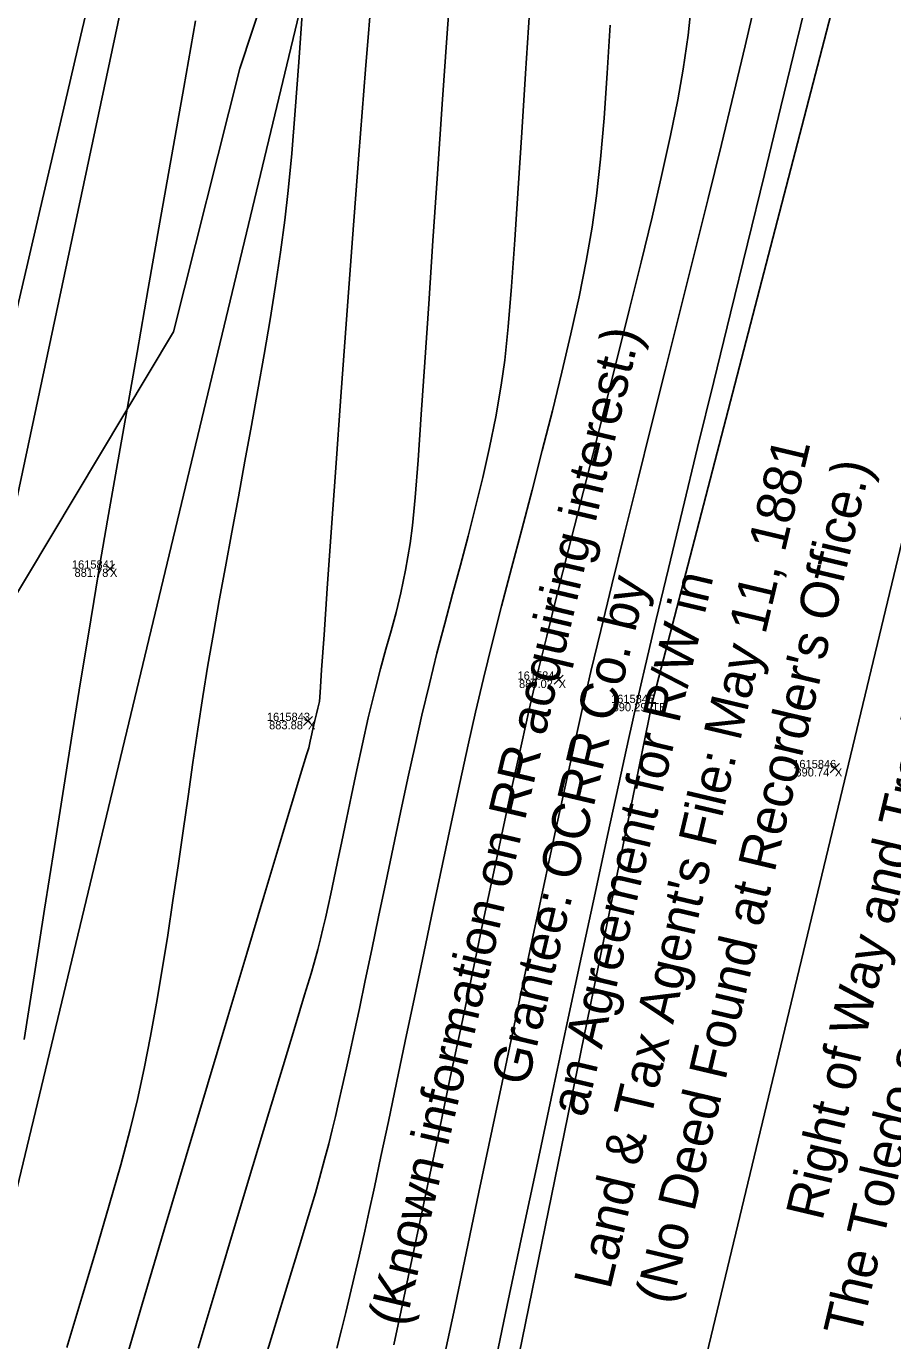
# Model space of a CAD drawing. Extents: x 1957117 to 1971063, y 701601 to 715861.
# Drawn here: x 1962995.6 to 1963032.2, y 704797.6 to 704853.2 of the extents above; entities that cross this region are included whole.
import ezdxf

# ---------------------------------------------------------------- set-up
doc = ezdxf.new("R2010")
doc.units = 0
for name, color, linetype in [('AP_X_Lights', 7, 'Continuous'), ('DT_X_Break_Line', 7, 'Continuous'), ('DT_X_Contour_Major', 7, 'Continuous'), ('DT_X_Contour_Minor', 7, 'Continuous'), ('GE_X_CL_20', 7, 'Continuous'), ('HY_X_Water_Edge', 7, 'Continuous'), ('PV_P_Drive', 7, 'Continuous'), ('PV_P_Shoulder', 7, 'Continuous'), ('RS_Raster1', 7, 'Continuous'), ('RW_X_Esmt_RR', 7, 'Continuous'), ('RW_X_Text', 7, 'Continuous'), ('SC_Scratch1', 7, 'Continuous'), ('SC_Shading5', 7, 'Continuous'), ('VG_X_Tree_Line_Rt', 7, 'Continuous')]:
    doc.layers.add(name, color=color, linetype=linetype)

msp = doc.modelspace()

# ---------------------------------------------------------------- linework, layer by layer
at = {"layer": 'AP_X_Lights'}
for p, q in [((1962998.911, 704830.048), (1962999.299, 704830.438)), ((1962998.911, 704830.438), (1962999.299, 704830.048)), ((1963017.886, 704825.35), (1963018.274, 704825.74)), ((1963017.886, 704825.74), (1963018.274, 704825.35)), ((1963007.289, 704823.604), (1963007.677, 704823.994)), ((1963007.289, 704823.994), (1963007.677, 704823.604)), ((1963029.57, 704821.608), (1963029.958, 704821.998)), ((1963029.57, 704821.998), (1963029.958, 704821.608))]:
    msp.add_line(p, q, dxfattribs=at)
at = {"layer": 'DT_X_Break_Line'}
for points in [[(1962854.549, 704243.654), (1962868.069, 704295.231), (1962879.669, 704344.313), (1962892.757, 704392.318), (1962905.964, 704443.142), (1962917.718, 704492.375), (1962926.962, 704538.336), (1962936.778, 704587.265), (1962949.215, 704630.669), (1962963.968, 704683.754), (1962972.038, 704733.348), (1962988.206, 704780.999), (1962994.689, 704830.943), (1963004.932, 704879.138), (1963021.822, 704927.498), (1963031.944, 704976.286), (1963045.21, 705027.355), (1963059.618, 705072.384), (1963067.267, 705121.949)], [(1963081.686, 705067.168), (1963070.617, 705018.992), (1963060.629, 704969.66), (1963044.793, 704921.859), (1963033.624, 704869.219), (1963022.038, 704824.561), (1963012.554, 704778.141), (1962998.858, 704727.004), (1962987.967, 704677.611), (1962975.675, 704626.305), (1962966.447, 704580.213), (1962950.262, 704533.092), (1962939.515, 704481.257), (1962926.044, 704436.037), (1962917.68, 704386.811), (1962906.11, 704337.415), (1962892.064, 704289.931), (1962881.011, 704234.451)]]:
    msp.add_lwpolyline(points, dxfattribs=at)
at = {"layer": 'DT_X_Contour_Major'}
for points in [[(1963013.593, 704855.922), (1963013.369, 704852.892), (1963013.156, 704849.882), (1963012.955, 704846.94), (1963012.765, 704844.111), (1963012.587, 704841.44), (1963012.423, 704838.973), (1963012.271, 704836.757), (1963012.133, 704834.837), (1963012.01, 704833.259), (1963011.901, 704832.069), (1963011.808, 704831.313), (1963011.606, 704830.179), (1963011.406, 704829.223), (1963011.204, 704828.387), (1963010.996, 704827.611), (1963010.779, 704826.837), (1963010.548, 704826.006), (1963010.3, 704825.057), (1963010.032, 704823.932), (1963009.786, 704822.832), (1963009.547, 704821.737), (1963009.319, 704820.668), (1963009.105, 704819.648), (1963008.907, 704818.698), (1963008.729, 704817.84), (1963008.574, 704817.096), (1963008.445, 704816.486), (1963008.345, 704816.034), (1963008.214, 704815.459), (1963008.108, 704815.003), (1963008.007, 704814.588), (1963007.892, 704814.134), (1963007.74, 704813.565), (1963007.611, 704813.122), (1963007.339, 704812.215), (1963006.939, 704810.895), (1963006.43, 704809.216), (1963005.828, 704807.229), (1963005.15, 704804.989), (1963004.413, 704802.547), (1963003.635, 704799.956), (1963002.831, 704797.269)], [(1963013.593, 704855.922), (1963013.369, 704852.892), (1963013.156, 704849.882), (1963012.955, 704846.94), (1963012.765, 704844.111), (1963012.587, 704841.44), (1963012.423, 704838.973), (1963012.271, 704836.757), (1963012.133, 704834.837), (1963012.01, 704833.259), (1963011.901, 704832.069), (1963011.808, 704831.313), (1963011.606, 704830.179), (1963011.406, 704829.223), (1963011.204, 704828.387), (1963010.996, 704827.611), (1963010.779, 704826.837), (1963010.548, 704826.006), (1963010.3, 704825.057), (1963010.032, 704823.932), (1963009.786, 704822.832), (1963009.547, 704821.737), (1963009.319, 704820.668), (1963009.105, 704819.648), (1963008.907, 704818.698), (1963008.729, 704817.84), (1963008.574, 704817.096), (1963008.445, 704816.486), (1963008.345, 704816.034), (1963008.214, 704815.459), (1963008.108, 704815.003), (1963008.007, 704814.588), (1963007.892, 704814.134), (1963007.74, 704813.565), (1963007.611, 704813.122), (1963007.339, 704812.215), (1963006.939, 704810.895), (1963006.43, 704809.216), (1963005.828, 704807.229), (1963005.15, 704804.989), (1963004.413, 704802.547), (1963003.635, 704799.956), (1963002.831, 704797.269)], [(1963028.793, 704855.156), (1963028.158, 704852.547), (1963027.483, 704849.782), (1963026.78, 704846.911), (1963026.064, 704843.984), (1963025.346, 704841.05), (1963024.64, 704838.16), (1963023.959, 704835.363), (1963023.315, 704832.71), (1963022.721, 704830.249), (1963022.191, 704828.032), (1963021.736, 704826.108), (1963021.371, 704824.526), (1963021.032, 704823.011), (1963020.62, 704821.138), (1963020.146, 704818.955), (1963019.619, 704816.512), (1963019.049, 704813.856), (1963018.447, 704811.036), (1963017.822, 704808.1), (1963017.184, 704805.098), (1963016.543, 704802.076), (1963015.91, 704799.085), (1963015.294, 704796.171)], [(1963028.793, 704855.156), (1963028.158, 704852.547), (1963027.483, 704849.782), (1963026.78, 704846.911), (1963026.064, 704843.984), (1963025.346, 704841.05), (1963024.64, 704838.16), (1963023.959, 704835.363), (1963023.315, 704832.71), (1963022.721, 704830.249), (1963022.191, 704828.032), (1963021.736, 704826.108), (1963021.371, 704824.526), (1963021.032, 704823.011), (1963020.62, 704821.138), (1963020.146, 704818.955), (1963019.619, 704816.512), (1963019.049, 704813.856), (1963018.447, 704811.036), (1963017.822, 704808.1), (1963017.184, 704805.098), (1963016.543, 704802.076), (1963015.91, 704799.085), (1963015.294, 704796.171)]]:
    msp.add_lwpolyline(points, dxfattribs=at)
at = {"layer": 'DT_X_Contour_Minor'}
for points in [[(1962995.037, 704840.649), (1962995.587, 704843.014), (1962996.156, 704845.451), (1962996.733, 704847.921), (1962997.308, 704850.386), (1962997.874, 704852.807), (1962998.419, 704855.147)], [(1962995.037, 704840.649), (1962995.587, 704843.014), (1962996.156, 704845.451), (1962996.733, 704847.921), (1962997.308, 704850.386), (1962997.874, 704852.807), (1962998.419, 704855.147)], [(1963010.212, 704854.946), (1963009.919, 704851.349), (1963009.636, 704847.75), (1963009.364, 704844.206), (1963009.109, 704840.778), (1963008.871, 704837.525), (1963008.654, 704834.506), (1963008.462, 704831.78), (1963008.296, 704829.407), (1963008.16, 704827.447), (1963008.057, 704825.957), (1963007.989, 704824.998), (1963007.96, 704824.628), (1963007.901, 704824.335), (1963007.838, 704824.105), (1963007.764, 704823.814), (1963007.685, 704823.449), (1963007.619, 704823.133), (1963007.578, 704822.942), (1963007.546, 704822.806), (1963007.511, 704822.67), (1963007.421, 704822.369), (1963007.168, 704821.534), (1963006.772, 704820.221), (1963006.248, 704818.484), (1963005.615, 704816.381), (1963004.889, 704813.965), (1963004.087, 704811.292), (1963003.227, 704808.417), (1963002.326, 704805.396), (1963001.401, 704802.284), (1963000.469, 704799.137), (1962999.548, 704796.01)], [(1963010.212, 704854.946), (1963009.919, 704851.349), (1963009.636, 704847.75), (1963009.364, 704844.206), (1963009.109, 704840.778), (1963008.871, 704837.525), (1963008.654, 704834.506), (1963008.462, 704831.78), (1963008.296, 704829.407), (1963008.16, 704827.447), (1963008.057, 704825.957), (1963007.989, 704824.998), (1963007.96, 704824.628), (1963007.901, 704824.335), (1963007.838, 704824.105), (1963007.764, 704823.814), (1963007.685, 704823.449), (1963007.619, 704823.133), (1963007.578, 704822.942), (1963007.546, 704822.806), (1963007.511, 704822.67), (1963007.421, 704822.369), (1963007.168, 704821.534), (1963006.772, 704820.221), (1963006.248, 704818.484), (1963005.615, 704816.381), (1963004.889, 704813.965), (1963004.087, 704811.292), (1963003.227, 704808.417), (1963002.326, 704805.396), (1963001.401, 704802.284), (1963000.469, 704799.137), (1962999.548, 704796.01)], [(1963007.245, 704853.894), (1963007.091, 704851.67), (1963006.94, 704849.623), (1963006.793, 704847.798), (1963006.648, 704846.238), (1963006.506, 704844.986), (1963006.319, 704843.627), (1963006.107, 704842.22), (1963005.874, 704840.774), (1963005.625, 704839.298), (1963005.362, 704837.801), (1963005.091, 704836.293), (1963004.813, 704834.782), (1963004.535, 704833.277), (1963004.258, 704831.787), (1963003.988, 704830.322), (1963003.727, 704828.89), (1963003.48, 704827.5), (1963003.251, 704826.162), (1963003.034, 704824.829), (1963002.823, 704823.453), (1963002.614, 704822.042), (1963002.406, 704820.604), (1963002.198, 704819.148), (1963001.986, 704817.68), (1963001.77, 704816.211), (1963001.548, 704814.746), (1963001.316, 704813.295), (1963001.075, 704811.865), (1963000.821, 704810.464), (1963000.553, 704809.101), (1963000.27, 704807.783), (1962999.963, 704806.528), (1962999.561, 704805.025), (1962999.076, 704803.314), (1962998.525, 704801.43), (1962997.92, 704799.412), (1962997.278, 704797.296)], [(1963007.245, 704853.894), (1963007.091, 704851.67), (1963006.94, 704849.623), (1963006.793, 704847.798), (1963006.648, 704846.238), (1963006.506, 704844.986), (1963006.319, 704843.627), (1963006.107, 704842.22), (1963005.874, 704840.774), (1963005.625, 704839.298), (1963005.362, 704837.801), (1963005.091, 704836.293), (1963004.813, 704834.782), (1963004.535, 704833.277), (1963004.258, 704831.787), (1963003.988, 704830.322), (1963003.727, 704828.89), (1963003.48, 704827.5), (1963003.251, 704826.162), (1963003.034, 704824.829), (1963002.823, 704823.453), (1963002.614, 704822.042), (1963002.406, 704820.604), (1963002.198, 704819.148), (1963001.986, 704817.68), (1963001.77, 704816.211), (1963001.548, 704814.746), (1963001.316, 704813.295), (1963001.075, 704811.865), (1963000.821, 704810.464), (1963000.553, 704809.101), (1963000.27, 704807.783), (1962999.963, 704806.528), (1962999.561, 704805.025), (1962999.076, 704803.314), (1962998.525, 704801.43), (1962997.92, 704799.412), (1962997.278, 704797.296)], [(1963023.715, 704854.318), (1963023.553, 704852.8), (1963023.351, 704851.369), (1963023.116, 704850.066), (1963022.812, 704848.57), (1963022.446, 704846.911), (1963022.03, 704845.115), (1963021.572, 704843.21), (1963021.083, 704841.225), (1963020.571, 704839.186), (1963020.047, 704837.122), (1963019.52, 704835.06), (1963018.999, 704833.028), (1963018.495, 704831.053), (1963018.017, 704829.165), (1963017.575, 704827.389), (1963017.178, 704825.755), (1963016.836, 704824.289), (1963016.519, 704822.876), (1963016.16, 704821.236), (1963015.764, 704819.406), (1963015.339, 704817.424), (1963014.893, 704815.326), (1963014.433, 704813.15), (1963013.966, 704810.934), (1963013.498, 704808.714), (1963013.039, 704806.528), (1963012.594, 704804.413), (1963012.172, 704802.407), (1963011.779, 704800.546), (1963011.423, 704798.869), (1963011.11, 704797.412)], [(1963023.715, 704854.318), (1963023.553, 704852.8), (1963023.351, 704851.369), (1963023.116, 704850.066), (1963022.812, 704848.57), (1963022.446, 704846.911), (1963022.03, 704845.115), (1963021.572, 704843.21), (1963021.083, 704841.225), (1963020.571, 704839.186), (1963020.047, 704837.122), (1963019.52, 704835.06), (1963018.999, 704833.028), (1963018.495, 704831.053), (1963018.017, 704829.165), (1963017.575, 704827.389), (1963017.178, 704825.755), (1963016.836, 704824.289), (1963016.519, 704822.876), (1963016.16, 704821.236), (1963015.764, 704819.406), (1963015.339, 704817.424), (1963014.893, 704815.326), (1963014.433, 704813.15), (1963013.966, 704810.934), (1963013.498, 704808.714), (1963013.039, 704806.528), (1963012.594, 704804.413), (1963012.172, 704802.407), (1963011.779, 704800.546), (1963011.423, 704798.869), (1963011.11, 704797.412)], [(1963026.386, 704854.168), (1963025.965, 704852.358), (1963025.487, 704850.353), (1963024.961, 704848.188), (1963024.399, 704845.901), (1963023.812, 704843.529), (1963023.209, 704841.108), (1963022.601, 704838.675), (1963021.999, 704836.268), (1963021.414, 704833.922), (1963020.855, 704831.675), (1963020.334, 704829.563), (1963019.862, 704827.623), (1963019.448, 704825.892), (1963019.103, 704824.407), (1963018.765, 704822.896), (1963018.369, 704821.09), (1963017.924, 704819.033), (1963017.439, 704816.77), (1963016.922, 704814.343), (1963016.382, 704811.797), (1963015.827, 704809.174), (1963015.267, 704806.52), (1963014.711, 704803.877), (1963014.166, 704801.29), (1963013.642, 704798.802), (1963013.146, 704796.456)], [(1963026.386, 704854.168), (1963025.965, 704852.358), (1963025.487, 704850.353), (1963024.961, 704848.188), (1963024.399, 704845.901), (1963023.812, 704843.529), (1963023.209, 704841.108), (1963022.601, 704838.675), (1963021.999, 704836.268), (1963021.414, 704833.922), (1963020.855, 704831.675), (1963020.334, 704829.563), (1963019.862, 704827.623), (1963019.448, 704825.892), (1963019.103, 704824.407), (1963018.765, 704822.896), (1963018.369, 704821.09), (1963017.924, 704819.033), (1963017.439, 704816.77), (1963016.922, 704814.343), (1963016.382, 704811.797), (1963015.827, 704809.174), (1963015.267, 704806.52), (1963014.711, 704803.877), (1963014.166, 704801.29), (1963013.642, 704798.802), (1963013.146, 704796.456)], [(1963002.723, 704853.416), (1963002.227, 704850.599), (1963001.724, 704847.744), (1963001.221, 704844.894), (1963000.727, 704842.095), (1963000.25, 704839.391), (1962999.799, 704836.826), (1962999.382, 704834.446), (1962999.007, 704832.295), (1962998.683, 704830.418), (1962998.419, 704828.86), (1962998.163, 704827.309), (1962997.863, 704825.453), (1962997.525, 704823.335), (1962997.155, 704820.998), (1962996.759, 704818.485), (1962996.343, 704815.84), (1962995.914, 704813.105), (1962995.477, 704810.325)], [(1963002.723, 704853.416), (1963002.227, 704850.599), (1963001.724, 704847.744), (1963001.221, 704844.894), (1963000.727, 704842.095), (1963000.25, 704839.391), (1962999.799, 704836.826), (1962999.382, 704834.446), (1962999.007, 704832.295), (1962998.683, 704830.418), (1962998.419, 704828.86), (1962998.163, 704827.309), (1962997.863, 704825.453), (1962997.525, 704823.335), (1962997.155, 704820.998), (1962996.759, 704818.485), (1962996.343, 704815.84), (1962995.914, 704813.105), (1962995.477, 704810.325)], [(1963016.846, 704853.78), (1963016.681, 704851.191), (1963016.524, 704848.694), (1963016.373, 704846.332), (1963016.226, 704844.145), (1963016.082, 704842.177), (1963015.94, 704840.468), (1963015.798, 704839.062), (1963015.655, 704837.999), (1963015.419, 704836.664), (1963015.157, 704835.368), (1963014.872, 704834.1), (1963014.57, 704832.854), (1963014.254, 704831.622), (1963013.928, 704830.394), (1963013.597, 704829.163), (1963013.264, 704827.922), (1963012.935, 704826.662), (1963012.612, 704825.374), (1963012.3, 704824.051), (1963012.011, 704822.763), (1963011.709, 704821.38), (1963011.397, 704819.934), (1963011.083, 704818.455), (1963010.77, 704816.974), (1963010.466, 704815.521), (1963010.175, 704814.128), (1963009.902, 704812.825), (1963009.655, 704811.642), (1963009.437, 704810.611), (1963009.254, 704809.762), (1963009.113, 704809.125), (1963008.928, 704808.32), (1963008.774, 704807.652), (1963008.637, 704807.065), (1963008.502, 704806.506), (1963008.355, 704805.921), (1963008.182, 704805.257), (1963007.969, 704804.459), (1963007.795, 704803.847), (1963007.503, 704802.867), (1963007.109, 704801.565), (1963006.63, 704799.989), (1963006.081, 704798.185), (1963005.478, 704796.2)], [(1963016.846, 704853.78), (1963016.681, 704851.191), (1963016.524, 704848.694), (1963016.373, 704846.332), (1963016.226, 704844.145), (1963016.082, 704842.177), (1963015.94, 704840.468), (1963015.798, 704839.062), (1963015.655, 704837.999), (1963015.419, 704836.664), (1963015.157, 704835.368), (1963014.872, 704834.1), (1963014.57, 704832.854), (1963014.254, 704831.622), (1963013.928, 704830.394), (1963013.597, 704829.163), (1963013.264, 704827.922), (1963012.935, 704826.662), (1963012.612, 704825.374), (1963012.3, 704824.051), (1963012.011, 704822.763), (1963011.709, 704821.38), (1963011.397, 704819.934), (1963011.083, 704818.455), (1963010.77, 704816.974), (1963010.466, 704815.521), (1963010.175, 704814.128), (1963009.902, 704812.825), (1963009.655, 704811.642), (1963009.437, 704810.611), (1963009.254, 704809.762), (1963009.113, 704809.125), (1963008.928, 704808.32), (1963008.774, 704807.652), (1963008.637, 704807.065), (1963008.502, 704806.506), (1963008.355, 704805.921), (1963008.182, 704805.257), (1963007.969, 704804.459), (1963007.795, 704803.847), (1963007.503, 704802.867), (1963007.109, 704801.565), (1963006.63, 704799.989), (1963006.081, 704798.185), (1963005.478, 704796.2)], [(1963020.262, 704853.225), (1963020.135, 704851.201), (1963020, 704849.303), (1963019.853, 704847.562), (1963019.688, 704846.012), (1963019.503, 704844.684), (1963019.248, 704843.251), (1963018.944, 704841.744), (1963018.598, 704840.175), (1963018.219, 704838.56), (1963017.814, 704836.912), (1963017.39, 704835.243), (1963016.956, 704833.569), (1963016.519, 704831.903), (1963016.088, 704830.258), (1963015.669, 704828.649), (1963015.271, 704827.088), (1963014.901, 704825.591), (1963014.568, 704824.17), (1963014.259, 704822.79), (1963013.918, 704821.234), (1963013.552, 704819.539), (1963013.168, 704817.741), (1963012.773, 704815.877), (1963012.374, 704813.985), (1963011.978, 704812.101), (1963011.592, 704810.261), (1963011.224, 704808.502), (1963010.879, 704806.862), (1963010.565, 704805.376), (1963010.289, 704804.082), (1963010.059, 704803.017), (1963009.88, 704802.217), (1963009.64, 704801.168), (1963009.436, 704800.281), (1963009.254, 704799.501), (1963009.081, 704798.775), (1963008.903, 704798.05), (1963008.706, 704797.274)], [(1963020.262, 704853.225), (1963020.135, 704851.201), (1963020, 704849.303), (1963019.853, 704847.562), (1963019.688, 704846.012), (1963019.503, 704844.684), (1963019.248, 704843.251), (1963018.944, 704841.744), (1963018.598, 704840.175), (1963018.219, 704838.56), (1963017.814, 704836.912), (1963017.39, 704835.243), (1963016.956, 704833.569), (1963016.519, 704831.903), (1963016.088, 704830.258), (1963015.669, 704828.649), (1963015.271, 704827.088), (1963014.901, 704825.591), (1963014.568, 704824.17), (1963014.259, 704822.79), (1963013.918, 704821.234), (1963013.552, 704819.539), (1963013.168, 704817.741), (1963012.773, 704815.877), (1963012.374, 704813.985), (1963011.978, 704812.101), (1963011.592, 704810.261), (1963011.224, 704808.502), (1963010.879, 704806.862), (1963010.565, 704805.376), (1963010.289, 704804.082), (1963010.059, 704803.017), (1963009.88, 704802.217), (1963009.64, 704801.168), (1963009.436, 704800.281), (1963009.254, 704799.501), (1963009.081, 704798.775), (1963008.903, 704798.05), (1963008.706, 704797.274)]]:
    msp.add_lwpolyline(points, dxfattribs=at)
at = {"layer": 'GE_X_CL_20'}
msp.add_lwpolyline([(1963418.3, 706437.397), (1962895.621, 704261.062)], dxfattribs=at)
at = {"layer": 'HY_X_Water_Edge'}
msp.add_spline([(1963191.723, 701994.048), (1963062.047, 702441.167), (1962863.491, 703169.356), (1962827.53, 703438.691), (1962823.213, 703537.412), (1962817.962, 703593.874), (1962817.97, 703697.316), (1962828.582, 703804.235), (1962836.461, 703844.734), (1962850.687, 703896.004), (1962867.251, 703938.846), (1962873.848, 703992.355), (1962884.135, 704091.371), (1962891.241, 704140.854), (1962897.382, 704180.529), (1962905.467, 704230.979), (1962943.949, 704328.022), (1962948.537, 704378.842), (1962964.114, 704426.264), (1963004.885, 704570.73), (1963042.054, 704716.522), (1963062.038, 704814.417), (1963072.171, 704860.237), (1963090.023, 704956.798), (1963107.066, 705031.783), (1963133.773, 705105.742), (1963148.685, 705206.74), (1963175.48, 705301.059), (1963191.635, 705353.417), (1963210.988, 705447.286), (1963219.532, 705497.27), (1963230.124, 705549.475), (1963251.052, 705591.159), (1963275.289, 705693.429), (1963292.982, 705784.032), (1963302.841, 705839.645), (1963335.126, 705936.766), (1963359.752, 706046.75), (1963389.133, 706177.299), (1963417.827, 706273.456), (1963475.868, 706451.902), (1963533.782, 706640.53), (1963553.86, 706696.984), (1963580.184, 706715.425), (1963609.172, 706718.73), (1963617.062, 706714.691), (1963619.447, 706694.678), (1963564.282, 706533.07), (1963531.853, 706395.229), (1963434.4, 706006.96), (1963354.09, 705679.186), (1963237.513, 705206.07), (1963167.369, 704892.962), (1963059.145, 704434.176), (1962907.914, 703908.742), (1962877.458, 703703.326), (1962898.357, 703412.121), (1962942.65, 703052.267), (1963048.963, 702674.866), (1963191.468, 702189.666), (1963245.396, 702019.832)], degree=3, dxfattribs=at)
at = {"layer": 'PV_P_Drive'}
for p, q in [((1963021.892, 704824.561), (1963022.184, 704824.561)), ((1963022.038, 704824.707), (1963022.038, 704824.415)), ((1963022.038, 704824.561), (1963022.038, 704824.561))]:
    msp.add_line(p, q, dxfattribs=at)
at = {"layer": 'RW_X_Esmt_RR'}
msp.add_lwpolyline([(1962866.45, 704268.068), (1963123.345, 705337.727), (1963135.496, 705336.937), (1963400.797, 706441.601)], dxfattribs=at)
at = {"layer": 'SC_Shading5'}
msp.add_spline([(1963026.912, 704294.121), (1963138.818, 704737.794), (1963251.679, 705213.963), (1963374.306, 705730.111), (1963454.783, 706045.593), (1963517.244, 706296.713), (1963562.763, 706479.256), (1963580.13, 706553.799), (1963589.678, 706586.994)], degree=3, dxfattribs=at)
at = {"layer": 'VG_X_Tree_Line_Rt'}
msp.add_lwpolyline([(1963008.813, 704864.175), (1963004.594, 704851.399), (1963001.794, 704840.258), (1962993.499, 704826.435), (1962990.043, 704814.036), (1962986.197, 704790.472), (1962986.237, 704787.296), (1962981.745, 704768.701)], dxfattribs=at)

# ---------------------------------------------------------------- texts
at = {"layer": 'PV_P_Shoulder'}
for s, p in [('881.78', (1962997.606, 704829.893)), ('889.02', (1963016.405, 704825.195)), ('890.29', (1963020.363, 704824.211)), ('883.88', (1963005.835, 704823.449)), ('890.74', (1963028.094, 704821.453))]:
    msp.add_text(s, height=0.35, dxfattribs=at).set_placement(p)
at = {"layer": 'RS_Raster1'}
for s, p in [('1615841', (1962997.495, 704830.243)), ('1615844', (1963016.341, 704825.545)), ('1615845', (1963020.297, 704824.561)), ('1615843', (1963005.742, 704823.799)), ('1615846', (1963028.001, 704821.803))]:
    msp.add_text(s, height=0.35, dxfattribs=at).set_placement(p)
at = {"layer": 'RW_X_Text'}
for s, p in [('(Known information on RR acquiring interest.)', (1963011.582, 704798.131)), ("Land & Tax Agent's File: May 11, 1881", (1963020.262, 704799.713)), ("(No Deed Found at Recorder's Office.)", (1963022.88, 704799.069)), ('The Toledo and Ohio Central Railway', (1963030.827, 704797.672)), ('Grantee: OCRR Co. by', (1963016.76, 704808.31)), ('an Agreement for R/W in', (1963019.216, 704806.987)), ('Right of Way and Track Map', (1963029.229, 704802.622))]:
    msp.add_text(s, height=1.6, rotation=76.6865, dxfattribs=at).set_placement(p)
at = {"layer": 'SC_Scratch1'}
for s, p in [('X', (1962999.105, 704829.893)), ('X', (1963018.08, 704825.195)), ('TB', (1963022.038, 704824.211)), ('X', (1963007.483, 704823.449)), ('X', (1963029.764, 704821.453))]:
    msp.add_text(s, height=0.35, dxfattribs=at).set_placement(p)

doc.saveas('drawing.dxf')
